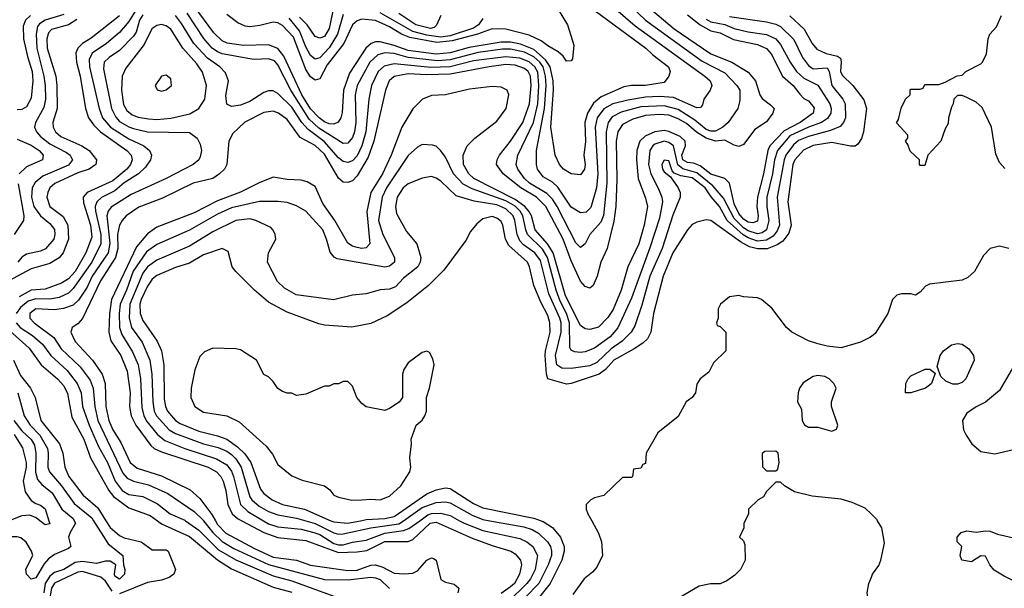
# Model space of a CAD drawing. Header units: inches. Extents: x 1793402 to 1900366, y 320852 to 470679.
# Tile 410 of 604: x 1836341 to 1840571, y 449710 to 452152. Entities that reach past the tile are written whole.
import ezdxf

# ---------------------------------------------------------------- set-up
doc = ezdxf.new("R2010")
doc.units = ezdxf.units.IN
doc.header["$MEASUREMENT"] = 0
for name, color, linetype in [('B8434', 7, 'Continuous'), ('B8435', 7, 'Continuous'), ('B8444', 7, 'Continuous'), ('B8445', 7, 'Continuous')]:
    doc.layers.add(name, color=color, linetype=linetype)

msp = doc.modelspace()

# ---------------------------------------------------------------- linework, layer by layer
at = {"layer": 'B8434', "color": 4}
for points, elevation in [([(1836575.4, 450000), (1836580.4, 449990), (1836557, 449950), (1836550.4, 449930), (1836561, 449890), (1836550, 449881.2), (1836490, 449855.1), (1836463.9, 449836.1), (1836445.3, 449814.7), (1836410, 449755.1), (1836390, 449749.5), (1836369.8, 449770), (1836367.7, 449792.3), (1836396.9, 449850), (1836391.2, 449870), (1836368.3, 449908.3), (1836346.2, 449926.2), (1836330, 449931), (1836290, 449931.1), (1836270, 449939.7), (1836250, 449963.5), (1836227.1, 450000)], 368), ([(1836465.7, 450000), (1836470, 449986), (1836450, 449982), (1836427.2, 450000)], 364), ([(1836657.9, 450000), (1836721, 449901), (1836784, 449850), (1836786, 449810), (1836792.7, 449790), (1836790.5, 449770), (1836770, 449749.6), (1836750, 449762), (1836747.7, 449772.3), (1836754, 449810), (1836730, 449826), (1836710, 449826), (1836670, 449816.2), (1836610, 449825.1), (1836579.7, 449820.3), (1836530, 449791.2), (1836490, 449777.3), (1836470, 449762.3), (1836449.5, 449730.5), (1836444.1, 449690)], 372), ([(1836711.2, 450000), (1836730, 449970.4), (1836770, 449936.4), (1836790, 449927.2), (1836862.8, 449910), (1836910, 449874.9), (1836970, 449874.6), (1836979.1, 449870), (1837010.7, 449790), (1837002.8, 449770), (1836983.4, 449756.6), (1836950, 449745.1), (1836890, 449734.5), (1836770, 449685.7)], 376), ([(1836932.3, 450000), (1836950, 449987.4), (1837070, 449931.6), (1837190, 449831.5), (1837250, 449792.9), (1837430, 449714.6), (1837510, 449692.9)], 384), ([(1837053.6, 450000), (1837110, 449959.5), (1837194.4, 449874.4), (1837270, 449832.4), (1837430, 449762.8), (1837510, 449742), (1837690, 449676.3)], 388), ([(1837130.8, 450000), (1837170.2, 449950), (1837210, 449910.2), (1837261.1, 449881.1), (1837410, 449812.2), (1837650, 449747.6), (1837750, 449746.5), (1837850, 449757.4), (1837870, 449754.6), (1837890, 449747), (1837930, 449708.7)], 392), ([(1837181.4, 450000), (1837190, 449984.2), (1837226.3, 449946.3), (1837350, 449880.2), (1837430, 449843.8), (1837530, 449830.2), (1837590, 449809), (1837750, 449786.5), (1837790, 449787.8), (1837850, 449809.1), (1837870, 449810.2), (1837900.7, 449800.7), (1837950, 449775.5), (1837992.3, 449772.3), (1838030, 449775.3), (1838050, 449784.9), (1838090, 449830.6), (1838110, 449840.7), (1838118.5, 449838.5), (1838130.5, 449830.5), (1838150, 449747.3), (1838170, 449736.3), (1838208, 449728), (1838226.8, 449710), (1838223, 449690)], 396), ([(1837295.6, 450000), (1837390, 449949.1), (1837450, 449927.7), (1837570, 449915.8), (1837710, 449864.2), (1837790, 449865.8), (1837832.1, 449872.1), (1837910, 449910.2), (1838010, 449910.3), (1838030, 449918.9), (1838104.7, 449990), (1838130, 449994.4), (1838285.3, 449925.3), (1838370, 449893.4), (1838451, 449870), (1838470, 449857.3), (1838493, 449830), (1838497.1, 449810), (1838488.5, 449770), (1838466, 449730), (1838450, 449716), (1838410, 449686.9)], 404), ([(1837387.7, 450000), (1837410, 449986.7), (1837450, 449973.8), (1837550, 449963.2), (1837604, 449950), (1837630, 449940.7), (1837690, 449901.6), (1837710, 449896.2), (1837730, 449895.8), (1837770, 449907.9), (1837830, 449916.5), (1837910, 449946.7), (1837990, 449957.5), (1838013.1, 449966.9), (1838059.4, 450000)], 408), ([(1837569.5, 450000), (1837610, 449988.2), (1837690, 449947.7), (1837710, 449942.3), (1837730, 449943.2), (1837849.8, 449970.2), (1837970, 449986), (1837989.8, 450000)], 412), ([(1837677.9, 450000), (1837690, 449994.7), (1837749.1, 449989.1), (1837805.5, 450000)], 416), ([(1838230.2, 450000), (1838250, 449989.1), (1838330, 449958.5), (1838490, 449923.1), (1838519.1, 449910), (1838545.5, 449890), (1838564.9, 449850), (1838554.9, 449790), (1838535.2, 449750), (1838519.6, 449730), (1838437.4, 449650)], 408), ([(1838360.3, 450000), (1838506.7, 449973.3), (1838542, 449962), (1838570, 449947), (1838608.7, 449910), (1838621.1, 449890), (1838626, 449870), (1838624.9, 449850), (1838611.4, 449810), (1838571.5, 449730), (1838513.1, 449670)], 412), ([(1838581.6, 450000), (1838590, 449996.9), (1838630, 449970.3), (1838664.9, 449930), (1838679.6, 449890), (1838680.2, 449870), (1838670.3, 449830), (1838620.2, 449730), (1838540.3, 449630)], 416), ([(1838798.2, 450000), (1838826.8, 449946.8), (1838841, 449910), (1838844.7, 449850), (1838819.8, 449800.2), (1838801.4, 449778.6), (1838766, 449750), (1838717.1, 449682.9)], 424), ([(1839457, 450000), (1839452, 449990), (1839452, 449970), (1839434, 449930), (1839450, 449914), (1839456.9, 449896.9), (1839458, 449830), (1839438, 449790), (1839413.7, 449766.3), (1839378.5, 449741.5), (1839350.6, 449729.4), (1839309.4, 449729.4), (1839260.7, 449719.3), (1839170, 449666)], 428), ([(1836737.8, 449697.8), (1836710, 449741.1), (1836690, 449758.2), (1836610, 449782.4), (1836590, 449778.7), (1836490, 449732.1), (1836477.5, 449710), (1836466.7, 449653.3)], 376), ([(1840000, 449648.7), (1839984, 449670), (1839981.2, 449690), (1839989.2, 449730), (1840000, 449757)], 428)]:
    msp.add_lwpolyline(points, dxfattribs=dict(at, elevation=elevation))
at = {"layer": 'B8435', "color": 4}
for points, elevation in [([(1838904.4, 452270), (1839030, 452150.3), (1839273.6, 451973.6), (1839370, 451923.1), (1839422.4, 451870), (1839434.4, 451850), (1839434.6, 451805.4), (1839426.8, 451770), (1839384.9, 451710), (1839362, 451690), (1839330, 451673), (1839310, 451672.8), (1839290, 451680.4), (1839241, 451721), (1839170, 451765.8), (1839110, 451782.2), (1839010, 451778.2), (1838924.8, 451755.2), (1838885.9, 451734.1), (1838868.9, 451710), (1838860.2, 451670), (1838863.5, 451450), (1838849.1, 451310.9), (1838836.9, 451283.1), (1838790.6, 451230), (1838770, 451189), (1838750, 451174), (1838730, 451193.2), (1838649.8, 451349.8), (1838630, 451380.5), (1838605, 451405), (1838531.6, 451450), (1838509.7, 451470), (1838481.6, 451510), (1838474, 451530), (1838481.6, 451570), (1838547.7, 451710), (1838566.5, 451790), (1838571.4, 451870), (1838566.4, 451926.4), (1838554.6, 451950), (1838530, 451971.6), (1838490, 451987.4), (1838430, 451993.2), (1838290, 451975.4), (1838190, 451949.8), (1838107, 451947), (1837950, 451963.1), (1837907.1, 451952.9), (1837880.3, 451930), (1837852, 451870), (1837840.3, 451810), (1837827.9, 451670), (1837810.2, 451610), (1837790, 451567.6), (1837770, 451545.6), (1837750, 451538.4), (1837730, 451543.6), (1837710, 451558.7), (1837649.2, 451629.2), (1837580, 451680), (1837553.1, 451710), (1837510, 451776.3), (1837450, 451834.5), (1837430, 451846.6), (1837410, 451846.6), (1837390, 451839.3), (1837330, 451800.7), (1837290, 451784.5), (1837250, 451779), (1837230, 451788.7), (1837226.6, 451826.6), (1837238, 451890), (1837224.4, 451924.4), (1837200.9, 451950), (1837147.3, 451987.3), (1837089.1, 452049.1), (1837036.4, 452136.4), (1837010, 452169.6)], 392), ([(1838850, 452242.4), (1838985.7, 452125.7), (1839284, 451910), (1839307.3, 451890), (1839314, 451870), (1839307.3, 451850), (1839280.7, 451810), (1839274, 451786), (1839265.4, 451774.6), (1839250, 451773.2), (1839150, 451817.2), (1839090, 451822), (1839030, 451819.3), (1838952.9, 451807.1), (1838889.3, 451790.7), (1838850, 451769.6), (1838822.3, 451730), (1838813.6, 451690), (1838824.9, 451490), (1838819, 451430), (1838794.6, 451345.4), (1838775.1, 451324.9), (1838750, 451322.9), (1838710, 451347.3), (1838652.8, 451432.8), (1838630, 451453.6), (1838590, 451477), (1838565.1, 451510), (1838560.7, 451530), (1838560.5, 451590), (1838595.7, 451770), (1838602.6, 451870), (1838599.8, 451910), (1838589.9, 451949.9), (1838575, 451970), (1838550, 451992.9), (1838510, 452013), (1838450, 452025), (1838414.9, 452025.1), (1838310, 452010.6), (1838190, 451980.2), (1838135.9, 451975.9), (1838010, 451989), (1837950, 452007), (1837910, 452009.7), (1837878.9, 452001.1), (1837845.7, 451970), (1837790.3, 451870), (1837781.5, 451830), (1837784.9, 451710), (1837779.6, 451670), (1837770, 451646.6), (1837750, 451622), (1837730, 451619.6), (1837626, 451686), (1837584.3, 451724.3), (1837505.1, 451850), (1837450, 451958), (1837434.9, 451974.9), (1837410, 451984.2), (1837350, 451980.7), (1837330, 451983.6), (1837210, 452005.7), (1837190, 452014), (1837168, 452030), (1837131.7, 452071.7), (1837059.7, 452179.7)], 388), ([(1838630, 452236), (1838694.9, 452130), (1838722, 452042), (1838715.5, 451984.5), (1838710, 451975.3), (1838690, 451974), (1838675.8, 451995.8), (1838654.6, 452014.6), (1838610, 452039.3), (1838581.1, 452061.1), (1838530, 452084.9), (1838430, 452110.9), (1838370, 452113.1), (1838308.2, 452090), (1838199.3, 452060.7), (1838133.6, 452053.6), (1838016.2, 452076.2), (1837981.3, 452090), (1837930, 452120.8), (1837870, 452148.7), (1837810, 452154), (1837790, 452147.6), (1837770.2, 452129.8), (1837733.1, 452050), (1837662.4, 451957.6), (1837630, 451898), (1837610, 451891.8), (1837590, 451906.3), (1837570, 451937.6), (1837516.4, 452076.4), (1837470, 452126.6), (1837450, 452138), (1837430, 452141.3), (1837372.8, 452127.2), (1837330, 452122), (1837310, 452123.9), (1837278.4, 452138.4), (1837230, 452174.7)], 376), ([(1836843.1, 452196.9), (1836810, 452143.6), (1836770, 452097.6), (1836713, 452050), (1836652.4, 452007.6), (1836639.6, 451980.4), (1836640.2, 451950), (1836681.7, 451770), (1836696.9, 451730), (1836730.4, 451690), (1836810, 451640.9), (1836874, 451610), (1836898.8, 451590), (1836907.3, 451570), (1836902, 451550), (1836881.7, 451518.3), (1836850.5, 451490), (1836790, 451451.1), (1836750, 451416.4), (1836692, 451388), (1836672, 451370), (1836665.5, 451350), (1836666.2, 451330), (1836689.2, 451230), (1836689.1, 451190), (1836650.2, 451110), (1836570, 450996.9), (1836550, 450978), (1836510, 450959.1), (1836470, 450952), (1836410, 450953.5), (1836377.3, 450942.7), (1836344.4, 450915.6), (1836325.8, 450890)], 388), ([(1839061.3, 452190), (1839153.3, 452113.3), (1839310, 452004.9), (1839400.7, 451970), (1839470, 451927.3), (1839501.6, 451890), (1839520.4, 451830), (1839530, 451814), (1839566.9, 451786.9), (1839582, 451770), (1839577, 451750), (1839550, 451714), (1839499.3, 451680.7), (1839450, 451616), (1839430, 451608), (1839410, 451613), (1839370, 451634.7), (1839330, 451630.7), (1839290, 451642.7), (1839248.9, 451668.9), (1839205.8, 451705.8), (1839170, 451726.3), (1839130, 451741.6), (1839090, 451745.5), (1839030, 451740.8), (1838974.6, 451725.4), (1838930, 451701.6), (1838910.3, 451670), (1838903.6, 451630), (1838905.7, 451465.7), (1838901.5, 451350), (1838892.7, 451287.2), (1838864.4, 451170), (1838837.6, 451110), (1838821.6, 451050), (1838804.7, 451010), (1838790, 450999), (1838770, 451006), (1838750, 451029.2), (1838710, 451117), (1838675.8, 451210), (1838601, 451350), (1838561.1, 451390), (1838494.3, 451430), (1838417.6, 451490), (1838389.6, 451530), (1838391.6, 451550), (1838401.6, 451570), (1838449.8, 451630.2), (1838502.3, 451710), (1838530.8, 451790), (1838538.5, 451870), (1838535.5, 451910), (1838525.4, 451930), (1838510, 451942.7), (1838470, 451957.1), (1838430, 451958.9), (1838358, 451950), (1838190, 451918.6), (1838090, 451915.7), (1838010, 451919.8), (1837950, 451907.8), (1837928.5, 451890), (1837911.8, 451850), (1837862.4, 451630), (1837838.6, 451561.4), (1837790, 451480.7), (1837770, 451460.5), (1837750, 451453.3), (1837730, 451454), (1837711, 451471), (1837650, 451574), (1837610, 451611), (1837546, 451646), (1837490, 451723.6), (1837452.7, 451750), (1837430, 451758.7), (1837390, 451753.3), (1837308.1, 451711.9), (1837256.5, 451663.5), (1837239.3, 451630), (1837230.4, 451530), (1837220.5, 451510), (1837199.1, 451490), (1837170, 451469.7), (1837086, 451450), (1836954.3, 451385.7), (1836852.7, 451347.3), (1836798, 451310), (1836780.4, 451290), (1836770, 451269.2), (1836760.2, 451230), (1836763, 451170), (1836752.7, 451130), (1836688, 451030), (1836610, 450869.3), (1836590, 450846), (1836566.8, 450830), (1836560.7, 450810), (1836579.1, 450770), (1836654, 450690), (1836694.9, 450630), (1836707.6, 450590), (1836711.4, 450490), (1836724, 450430), (1836740.8, 450390), (1836775.4, 450335.4), (1836815.8, 450250), (1836845.1, 450225.1), (1836950, 450192.9), (1837072.7, 450132.7), (1837115.3, 450095.3), (1837166.8, 450026.8), (1837181.4, 450000)], 396), ([(1838813, 452190), (1839030.5, 452030), (1839060.9, 452000.9), (1839127.7, 451950), (1839135.5, 451930), (1839130.3, 451909.7), (1839110, 451882.9), (1839030, 451869.6), (1838970, 451869.6), (1838936.7, 451863.3), (1838839.2, 451820.8), (1838805.9, 451794.1), (1838779.6, 451750), (1838769, 451711), (1838771.4, 451628.6), (1838764.9, 451570), (1838770.3, 451529.7), (1838767.3, 451510), (1838750, 451485.2), (1838710, 451489.4), (1838677.2, 451510), (1838659.3, 451530), (1838642, 451570), (1838622, 451690), (1838634.8, 451850), (1838632.8, 451890), (1838620.2, 451950), (1838599.8, 451979.8), (1838550, 452023.7), (1838493, 452047), (1838450, 452054.9), (1838410, 452056.1), (1838272.3, 452032.3), (1838190, 452009.1), (1838130, 452004.3), (1838010, 452019.1), (1837950, 452041.8), (1837890, 452057.6), (1837870, 452057.2), (1837850.7, 452050), (1837827.4, 452030), (1837758, 451922), (1837731.6, 451850), (1837726, 451754), (1837720.4, 451730), (1837708.6, 451711.4), (1837690, 451703.6), (1837670, 451705.4), (1837650, 451714), (1837626.9, 451730), (1837590, 451769.7), (1837553.2, 451830), (1837475.7, 451995.7), (1837450, 452028.3), (1837410, 452044.4), (1837301.6, 452041.6), (1837231.9, 452051.9), (1837210, 452061.1), (1837175.3, 452095.3), (1837090.6, 452210.6)], 384), ([(1837690.2, 452209.8), (1837670, 452114), (1837650, 452079.5), (1837630, 452072), (1837610, 452079.5), (1837576.3, 452130), (1837543, 452163)], 368), ([(1836586.6, 452153.4), (1836550.4, 452130), (1836477.3, 452110), (1836464.1, 452095.9), (1836457.3, 452070), (1836459, 452030), (1836495.6, 451910), (1836500.8, 451870), (1836501.5, 451770), (1836483.7, 451710), (1836484.9, 451690), (1836494.9, 451670), (1836518, 451650), (1836607.7, 451610), (1836639.3, 451590), (1836670.4, 451550), (1836668, 451530), (1836638.8, 451510), (1836590, 451494.2), (1836491.5, 451448.5), (1836470.4, 451430), (1836461.3, 451410), (1836457.6, 451390), (1836470.3, 451350.3), (1836527.1, 451307.1), (1836547.4, 451270), (1836550.2, 451210), (1836527, 451150), (1836510.2, 451129.8), (1836470, 451105.1), (1836390, 451082.6), (1836290.9, 451029.1)], 376), ([(1836386.7, 452170), (1836365.7, 452150), (1836356.3, 452123.7), (1836357.7, 452070), (1836374.1, 451994.1), (1836393.8, 451930), (1836396.9, 451890), (1836390, 451815.3), (1836370, 451778), (1836350, 451767), (1836330, 451765.1)], 368), ([(1836530, 452174.3), (1836450, 452149.7), (1836425.7, 452134.3), (1836417.5, 452122.5), (1836411.6, 452090), (1836413.6, 452030), (1836444.4, 451910), (1836450.3, 451870), (1836451.6, 451810), (1836444.6, 451775.4), (1836408, 451710), (1836403.8, 451690), (1836412.7, 451670), (1836430.4, 451650), (1836470, 451618.9), (1836542.2, 451582.2), (1836558, 451570), (1836568, 451550), (1836550, 451526.6), (1836439.7, 451480.3), (1836406.6, 451453.4), (1836394.4, 451430), (1836391.8, 451390), (1836402, 451350), (1836430.2, 451310.2), (1836470, 451277.1), (1836490, 451250.7), (1836492.2, 451230), (1836487.7, 451210), (1836451.5, 451168.5), (1836430, 451157.6), (1836370, 451145.1), (1836350, 451132), (1836332.7, 451110)], 372), ([(1836770, 452168.2), (1836647.4, 452072.6), (1836610.2, 452049.8), (1836590.4, 452030), (1836581.3, 452010), (1836584.2, 451970), (1836600.3, 451910), (1836623.1, 451770), (1836637, 451730), (1836659.1, 451699.1), (1836688.5, 451670), (1836801.3, 451590), (1836819.5, 451570), (1836823.7, 451550), (1836817, 451530), (1836800.3, 451510), (1836740.3, 451459.7), (1836630.6, 451410), (1836614, 451390), (1836614.2, 451365.8), (1836645.4, 451270), (1836650, 451218), (1836624.9, 451150), (1836578.5, 451070), (1836550, 451039.7), (1836519.7, 451020.3), (1836450, 450994.5), (1836390, 450989.8), (1836338.3, 450961.7)], 384), ([(1836870, 452172.4), (1836856.1, 452150), (1836841.3, 452098.7), (1836830, 452080.7), (1836770, 452019.6), (1836724.9, 451990), (1836703.8, 451970), (1836700.7, 451940.7), (1836734.9, 451770), (1836753.1, 451733.1), (1836770, 451715.3), (1836810, 451691.6), (1836830, 451685.3), (1836890, 451670.3), (1837070, 451667.3), (1837103, 451643), (1837116.7, 451616.7), (1837122, 451590), (1837116.7, 451563.3), (1837110.4, 451549.6), (1837086, 451530), (1836970, 451469.6), (1836819.3, 451400.7), (1836733.1, 451346.9), (1836720.4, 451330), (1836714.9, 451310), (1836727.3, 451192.7), (1836721.5, 451150), (1836652.7, 451050), (1836630, 451002.9), (1836592.7, 450947.3), (1836570, 450926), (1836529.1, 450910.9), (1836490, 450905.4), (1836410, 450909.6), (1836384.4, 450890), (1836383.8, 450870), (1836403, 450850), (1836486.9, 450786.9), (1836519, 450739), (1836601, 450661), (1836644.1, 450604.1), (1836656.9, 450570), (1836664, 450490), (1836676.9, 450430), (1836784.4, 450204.4), (1836802.6, 450182.6), (1836830, 450170.3), (1836894.8, 450154.8), (1836977.1, 450117.1), (1837090, 450039.5), (1837130, 450001.1), (1837130.8, 450000)], 392), ([(1839210, 452172.9), (1839264.6, 452130), (1839310, 452104.9), (1839350, 452095.3), (1839407.5, 452067.5), (1839510, 452044.9), (1839550, 452028.4), (1839570, 452004.9), (1839617.6, 451910), (1839664.4, 451870), (1839692, 451832), (1839710, 451814), (1839730, 451804), (1839753.5, 451773.5), (1839750.4, 451750), (1839694, 451710), (1839624.7, 451675.3), (1839563.9, 451610), (1839554.7, 451590), (1839536.9, 451490), (1839511.2, 451390), (1839507.6, 451350), (1839514, 451310), (1839510, 451287.3), (1839490, 451278.9), (1839470, 451282.7), (1839450, 451295.8), (1839430, 451319.7), (1839410, 451360.9), (1839389.7, 451449.7), (1839370, 451469.4), (1839310, 451488.4), (1839263.7, 451523.7), (1839235.6, 451535.6), (1839210, 451538.3), (1839190, 451549.7), (1839185.8, 451570), (1839201, 451610), (1839199.2, 451630), (1839178.9, 451650), (1839130, 451671.7), (1839110, 451675.5), (1839070, 451669.8), (1839027.8, 451652.2), (1839004.9, 451630), (1838992.6, 451590), (1838991.4, 451550), (1838998.3, 451470), (1839030, 451386), (1839038.7, 451350), (1839024.2, 451270), (1839000.3, 451190), (1838953.1, 451090), (1838924.6, 450990), (1838890, 450906.6), (1838866.9, 450873.1), (1838828.2, 450831.8), (1838790, 450820.7), (1838770, 450823.6), (1838750, 450838.4), (1838685.6, 450965.6), (1838633, 451150), (1838607.9, 451190), (1838555.1, 451250), (1838539.8, 451310), (1838528.9, 451330), (1838510.4, 451350.4), (1838470, 451380.2), (1838291.6, 451470), (1838269.7, 451490), (1838248, 451530), (1838246, 451570), (1838262.9, 451610), (1838296.2, 451643.8), (1838390, 451716.4), (1838431.1, 451770), (1838441.6, 451830), (1838435.1, 451850), (1838410, 451861.6), (1838370, 451865.1), (1838273, 451853), (1838170, 451829.6), (1838110, 451826), (1838070.8, 451810), (1838030, 451769.2), (1837983.1, 451690), (1837936.9, 451570), (1837899.6, 451490), (1837850, 451409.3), (1837831.5, 451328.5), (1837844.9, 451190), (1837830, 451172.7), (1837810.3, 451169.7), (1837790, 451173.6), (1837770, 451179.6), (1837750, 451192.7), (1837695.1, 451290), (1837642.4, 451362.4), (1837610, 451436), (1837575.9, 451455.9), (1837550, 451462.7), (1837490, 451466), (1837430, 451476), (1837370, 451452), (1837290, 451411.2), (1837190, 451373.7), (1837090, 451322.6), (1836930, 451260.5), (1836890, 451231.6), (1836843, 451177), (1836735.5, 450950), (1836726, 450890), (1836723.1, 450810), (1836732.4, 450772.4), (1836775.6, 450710), (1836801.8, 450641.8), (1836815.2, 450550), (1836812.9, 450490), (1836818.9, 450450), (1836839.5, 450410), (1836903.4, 450323.4), (1836919.1, 450310), (1836950, 450296.5), (1837150, 450230.2), (1837186, 450210), (1837204.9, 450190), (1837214.3, 450170), (1837226.3, 450130), (1837235.2, 450070), (1837253.7, 450030), (1837277.1, 450010), (1837295.6, 450000)], 404), ([(1839290, 452154), (1839310, 452142.6), (1839370, 452132.1), (1839410, 452114), (1839470, 452099.6), (1839550, 452088.9), (1839590, 452070.3), (1839610, 452045.5), (1839650.3, 451970), (1839677.6, 451930), (1839710, 451901.1), (1839770, 451870.5), (1839821.3, 451790), (1839827, 451770), (1839825.3, 451750), (1839812.1, 451727.9), (1839785.5, 451710), (1839730, 451689.8), (1839650, 451652.7), (1839596.1, 451590), (1839583.2, 451550), (1839575.2, 451490), (1839551.3, 451390), (1839551.3, 451350), (1839559.7, 451290), (1839548.8, 451250), (1839530, 451236.4), (1839510, 451232.7), (1839470, 451245.2), (1839450, 451257.8), (1839410, 451298.7), (1839365, 451385), (1839319.1, 451439.1), (1839250, 451493.7), (1839190, 451511.3), (1839168.6, 451528.6), (1839149.6, 451610), (1839130, 451624.7), (1839110, 451629.7), (1839070, 451616.9), (1839060.5, 451610), (1839048.5, 451590), (1839042.3, 451530), (1839051.8, 451490), (1839086, 451426), (1839099.5, 451390), (1839102, 451370), (1839090, 451299), (1839048.2, 451171.8), (1838970, 450956), (1838911.1, 450828.9), (1838877, 450790), (1838810, 450740.7), (1838770, 450725.1), (1838750, 450722.9), (1838724.9, 450724.9), (1838710, 450732.7), (1838703.9, 450743.9), (1838703.5, 450850), (1838690.7, 450890), (1838662.9, 450942.9), (1838645.5, 450990), (1838608.2, 451130), (1838586.3, 451166.3), (1838523.1, 451230), (1838514.8, 451250), (1838503.1, 451310), (1838490.8, 451330), (1838470, 451350.6), (1838430, 451374), (1838284.9, 451424.9), (1838245.7, 451445.7), (1838204.7, 451490), (1838170, 451562), (1838150, 451588.7), (1838130, 451608.7), (1838113.6, 451613.6), (1838070, 451615.3), (1838050, 451604), (1838010, 451569.3), (1837916.5, 451430), (1837897.6, 451390), (1837882.3, 451290), (1837900.3, 451230), (1837950.7, 451130), (1837950.6, 451110), (1837930, 451093.2), (1837910, 451089.5), (1837704.4, 451124.4), (1837691.5, 451131.5), (1837674, 451154), (1837659.3, 451210), (1837642.7, 451250), (1837570, 451329.2), (1837530, 451352.7), (1837490, 451367), (1837450, 451371.6), (1837371.5, 451371.5), (1837250, 451344), (1837190, 451316.9), (1837070, 451248), (1836930, 451186), (1836885.7, 451154.3), (1836828.3, 451071.7), (1836799.7, 450990), (1836772.3, 450930), (1836768, 450890), (1836770.2, 450830.2), (1836780.2, 450800.2), (1836825.9, 450725.9), (1836850.3, 450670), (1836859.6, 450610), (1836865.7, 450485.7), (1836874.3, 450450), (1836886.8, 450426.8), (1836932, 450372), (1836964, 450344), (1837050, 450310.2), (1837185.7, 450265.7), (1837230, 450240.3), (1837250, 450213), (1837259, 450190), (1837288.9, 450070), (1837320.2, 450040.2), (1837387.7, 450000)], 408), ([(1839390, 452165.2), (1839550, 452143.1), (1839590, 452133.4), (1839610, 452123.1), (1839666.5, 452066.5), (1839703.7, 451990), (1839730, 451954.9), (1839750, 451941.3), (1839810, 451945.5), (1839818.9, 451930), (1839830.3, 451870), (1839877, 451810), (1839887.2, 451790), (1839888.5, 451730), (1839880.4, 451710), (1839866.4, 451693.6), (1839824.2, 451675.8), (1839730, 451650.8), (1839687.4, 451632.6), (1839665.8, 451614.2), (1839632.6, 451570), (1839624.7, 451550), (1839594.9, 451390), (1839605.2, 451270), (1839595.3, 451244.7), (1839578, 451222), (1839550, 451204.4), (1839510, 451201), (1839470, 451215), (1839448.4, 451228.4), (1839380.9, 451290), (1839347.1, 451350), (1839311.4, 451391.4), (1839285.7, 451430), (1839230, 451472.9), (1839181.1, 451481.1), (1839153, 451493), (1839143.5, 451503.5), (1839130, 451546), (1839110, 451549.3), (1839100.3, 451530), (1839102.6, 451510), (1839110, 451498), (1839136.4, 451476.4), (1839170.3, 451430.3), (1839178, 451410), (1839178, 451390), (1839147, 451313), (1839101.7, 451170), (1839048, 451050), (1839014.4, 450925.6), (1838983.4, 450836.6), (1838968.4, 450810), (1838929.3, 450770.7), (1838881.9, 450738.2), (1838819.8, 450680.2), (1838790, 450664.8), (1838710, 450654), (1838670, 450655.1), (1838648.2, 450670), (1838642.3, 450710), (1838666.8, 450810), (1838666.6, 450850), (1838661.8, 450870), (1838614.8, 450974.8), (1838577.6, 451117.6), (1838553.7, 451150), (1838504.7, 451184.7), (1838490, 451202.9), (1838478, 451230), (1838468.5, 451290), (1838461, 451310), (1838430, 451339.3), (1838390, 451357.1), (1838293.1, 451373.1), (1838216.1, 451396.1), (1838150, 451458), (1838130, 451472), (1838110, 451478), (1838070, 451472), (1838010, 451446.6), (1837988.2, 451430), (1837962, 451390), (1837955.8, 451350), (1837960.3, 451320.3), (1838002.5, 451242.5), (1838046.8, 451190), (1838064, 451130), (1838060.7, 451110), (1838050.7, 451090), (1837990, 451042), (1837954.7, 451005.3), (1837930, 450994.5), (1837890, 450992.3), (1837830, 450974), (1837770, 450969), (1837689.1, 450949.1), (1837529, 450970), (1837479.1, 450999.1), (1837447.7, 451027.7), (1837405.2, 451110), (1837409, 451150), (1837441.2, 451210), (1837439, 451230), (1837430, 451248), (1837419.3, 451259.3), (1837398, 451270), (1837355.3, 451290), (1837330, 451296.2), (1837270, 451289.6), (1837170, 451240.5), (1837070, 451178.7), (1836930, 451119.7), (1836890.4, 451090), (1836870, 451062.9), (1836814.2, 450930), (1836811.2, 450871.2), (1836821.7, 450830), (1836867.1, 450767.1), (1836900.3, 450690), (1836908.9, 450630), (1836912.7, 450510), (1836918.9, 450470), (1836928.9, 450450), (1836983.1, 450390), (1837010, 450374), (1837130, 450330.2), (1837193.9, 450313.9), (1837230, 450298.3), (1837250, 450284.2), (1837270, 450265.3), (1837292.6, 450230), (1837330, 450102), (1837337.6, 450090), (1837370, 450063.1), (1837410, 450040.2), (1837450, 450024.9), (1837530, 450011.5), (1837569.5, 450000)], 412), ([(1839649.1, 452169.1), (1839711.4, 452111.4), (1839744.9, 452050), (1839765.9, 452025.9), (1839806.3, 452006.3), (1839854.7, 451994.7), (1839866.6, 451986.6), (1839870.4, 451970.4), (1839867.7, 451930), (1839873.8, 451913.8), (1839920.7, 451870), (1839968.1, 451808.1), (1839978.8, 451770), (1839966.8, 451670), (1839958, 451642), (1839942, 451618), (1839930.7, 451609.3), (1839910, 451609.2), (1839830, 451624.7), (1839750, 451612.1), (1839707.8, 451592.2), (1839671.6, 451550), (1839662.4, 451530), (1839641.5, 451370), (1839655.6, 451270), (1839645.2, 451234.8), (1839618.8, 451201.2), (1839595.6, 451184.4), (1839552.7, 451167.3), (1839510, 451167.6), (1839476.9, 451176.9), (1839437.3, 451197.3), (1839310, 451289.3), (1839290, 451292.7), (1839250, 451282.7), (1839230, 451272.7), (1839210, 451249.2), (1839147.4, 451150), (1839105.3, 451050), (1839064.2, 450890), (1839052, 450810), (1839038.3, 450781.7), (1839017.7, 450762.3), (1838981.4, 450738.6), (1838892.7, 450690), (1838857.6, 450650), (1838830, 450629.7), (1838710, 450589.6), (1838690, 450587), (1838609.6, 450610), (1838603.9, 450630), (1838598.7, 450710), (1838599.8, 450730), (1838619.7, 450810), (1838618.9, 450850), (1838610, 450881.2), (1838579.2, 450939.2), (1838549.7, 451009.7), (1838531.6, 451090), (1838522.9, 451110), (1838442.6, 451182.6), (1838427.8, 451210), (1838416.9, 451270), (1838410, 451285.2), (1838390, 451299.5), (1838370, 451306.6), (1838330, 451296), (1838305.2, 451274.8), (1838278, 451242), (1838256.8, 451203.2), (1838163.4, 451076.6), (1838097.3, 451010), (1838003.9, 450936.1), (1837919.9, 450880.1), (1837850, 450847.6), (1837768.3, 450831.7), (1837650, 450840.5), (1837625.6, 450845.6), (1837490, 450896.2), (1837410, 450939.5), (1837349.2, 450990), (1837269, 451070), (1837254, 451090), (1837236, 451156), (1837210, 451169), (1837130, 451141.6), (1837070, 451106.6), (1837010, 451088), (1836930, 451053), (1836910, 451036.9), (1836890, 451007.3), (1836862.7, 450950), (1836857.4, 450930), (1836858.7, 450890), (1836870, 450860.7), (1836931.4, 450771.4), (1836950.3, 450730), (1836960.3, 450670), (1836961.6, 450521.6), (1836966.5, 450490), (1836975.6, 450470), (1837010, 450430.3), (1837030, 450417.7), (1837110, 450384.4), (1837190, 450365.2), (1837230, 450350.2), (1837276.9, 450316.9), (1837307.7, 450287.7), (1837333.1, 450250), (1837375.6, 450135.6), (1837390, 450117.1), (1837424.9, 450090), (1837470.2, 450070.2), (1837564, 450050), (1837677.9, 450000)], 416), ([(1837730, 452174.5), (1837706, 452090), (1837670, 452031.3), (1837630, 451987.6), (1837610, 451982), (1837590, 451998), (1837570, 452035.1), (1837543.5, 452103.5), (1837499.1, 452159.1)], 372), ([(1838330, 452157), (1838311.8, 452130), (1838290, 452115.3), (1838190, 452082.3), (1838150, 452076.8), (1838090, 452084.9), (1838030, 452101.4), (1837890, 452180.8)], 372), ([(1838150.5, 452169.5), (1838131.8, 452128.2), (1838121.4, 452118.6), (1838106, 452114), (1838042.4, 452130), (1837970, 452178.2)], 368), ([(1836330, 451638.3), (1836390, 451613.4), (1836423.8, 451590), (1836442, 451570), (1836438.8, 451550), (1836370, 451519.6), (1836338.4, 451490)], 368), ([(1836333.4, 451446.6), (1836358.9, 451310), (1836356.4, 451290), (1836317.1, 451230)], 368), ([(1840000, 450792), (1839993.2, 450786.8), (1839953, 450767), (1839870, 450742.7), (1839810.6, 450749.4), (1839770, 450759.3), (1839730, 450773.2), (1839658, 450810), (1839635.3, 450830), (1839572.9, 450912.9), (1839528, 450950), (1839510, 450957.2), (1839450, 450962), (1839430, 450968), (1839390, 450962), (1839352, 450930), (1839342, 450910), (1839342, 450870), (1839334, 450850), (1839338, 450838), (1839350, 450834), (1839374, 450810), (1839374, 450730), (1839322, 450678), (1839302, 450638), (1839264.7, 450610), (1839250, 450586), (1839244.7, 450550), (1839230, 450528.7), (1839204.7, 450510), (1839170, 450448), (1839082.8, 450377.2), (1839032, 450290), (1839030, 450246), (1839018, 450242), (1839010, 450226), (1838978, 450222), (1838974, 450190), (1838970, 450186), (1838930, 450186), (1838850, 450108), (1838810, 450098), (1838794, 450090), (1838774, 450070), (1838774, 450050), (1838782, 450030), (1838798.2, 450000)], 424), ([(1836324.9, 450850), (1836342, 450830), (1836396.1, 450796.1), (1836438.7, 450758.7), (1836474, 450710), (1836544.6, 450644.6), (1836587.2, 450590), (1836604.6, 450550), (1836610.3, 450490), (1836638.5, 450410), (1836678.6, 450318.6), (1836718.3, 450250), (1836750.2, 450170), (1836780.4, 450130), (1836810, 450113.1), (1836870, 450103.7), (1836932.3, 450072.3), (1836987.3, 450030), (1837050, 450002.6), (1837053.6, 450000)], 388), ([(1836296.8, 450816.8), (1836380.9, 450740.9), (1836432.4, 450670), (1836503.8, 450610), (1836530, 450579.1), (1836546.4, 450546.4), (1836564.8, 450444.8), (1836615.6, 450350), (1836644.2, 450270), (1836723.6, 450130), (1836743.5, 450103.5), (1836810, 450055.3), (1836901.8, 450021.8), (1836932.3, 450000)], 384), ([(1836314.6, 450690), (1836344.2, 450624.2), (1836387, 450570), (1836406.7, 450530), (1836431.8, 450430), (1836511.8, 450330), (1836526, 450290), (1836534.4, 450230), (1836552.4, 450190), (1836613.7, 450110), (1836675.8, 450055.8), (1836711.2, 450000)], 376), ([(1836332, 450550), (1836359.5, 450450), (1836385.7, 450410), (1836427.2, 450367.2), (1836459.5, 450310), (1836463.7, 450290), (1836462, 450230), (1836468.7, 450210), (1836520.3, 450150), (1836574.2, 450074.2), (1836650, 450012.4), (1836657.9, 450000)], 372), ([(1836315.6, 450430), (1836350, 450386), (1836389.3, 450349.3), (1836404, 450324), (1836410.2, 450290), (1836409.1, 450209.1), (1836417.7, 450177.7), (1836435.2, 450155.2), (1836480, 450120), (1836521.3, 450050), (1836570.4, 450010), (1836575.4, 450000)], 368), ([(1836316.9, 450370), (1836352.9, 450312.9), (1836367.9, 450250), (1836367.9, 450230), (1836354.9, 450170), (1836364.4, 450124.4), (1836390, 450086.8), (1836410, 450073.4), (1836430, 450066.8), (1836450, 450050.7), (1836465.7, 450000)], 364), ([(1840000, 450027.9), (1839973.8, 450053.8), (1839918, 450078), (1839870, 450092.3), (1839745.2, 450105.2), (1839670, 450124), (1839626, 450150), (1839610, 450166), (1839590, 450166), (1839550, 450126), (1839536.9, 450103.1), (1839514, 450090), (1839472, 450050), (1839472, 450030), (1839457, 450000)], 428), ([(1837805.5, 450000), (1837830, 450004.7), (1837910, 450010.2), (1837950, 450017.8), (1838090, 450114.9), (1838130, 450133.2), (1838170, 450140.9), (1838190, 450138.7), (1838290, 450074.6), (1838330, 450056), (1838550, 450011.5), (1838581.6, 450000)], 416), ([(1837989.8, 450000), (1838070, 450056.5), (1838130, 450078.7), (1838170, 450081.7), (1838190, 450077.4), (1838284.2, 450024.2), (1838330, 450005.5), (1838360.3, 450000)], 412), ([(1838059.4, 450000), (1838094.8, 450025.2), (1838110, 450031), (1838150, 450032.3), (1838190, 450022.3), (1838230.2, 450000)], 408), ([(1836427.2, 450000), (1836412, 450012), (1836383.9, 450023.9), (1836350, 450021.1), (1836295.2, 450000)], 364)]:
    msp.add_lwpolyline(points, dxfattribs=dict(at, elevation=elevation))
for points, elevation in [([(1836950, 452131.5), (1836930, 452127.3), (1836907.7, 452112.3), (1836875, 452045), (1836796.2, 451943.8), (1836781.3, 451910), (1836778, 451850), (1836787.1, 451787.1), (1836801.6, 451761.6), (1836823.2, 451743.2), (1836850, 451732.9), (1836894.2, 451725.9), (1836930, 451723.6), (1836990, 451728.8), (1837072.3, 451747.8), (1837109.7, 451770.3), (1837135.6, 451810), (1837143.6, 451870), (1837126.3, 451926.3), (1837102.4, 451962.4), (1837042, 452030), (1836990, 452111.8), (1836970, 452125.6)], 396), ([(1836970, 451913.2), (1836950, 451909), (1836922.8, 451870), (1836930.9, 451850.9), (1836950, 451845.5), (1836970, 451851), (1836992.3, 451870), (1836990, 451898)], 404), ([(1837170, 450741.2), (1837134.4, 450725.6), (1837114, 450706), (1837092.5, 450647.5), (1837077.6, 450570), (1837075.8, 450530), (1837092.7, 450490), (1837130, 450466.3), (1837230, 450450.4), (1837284.2, 450424.2), (1837400.2, 450320.2), (1837426.6, 450286.6), (1837450, 450242), (1837510, 450193.4), (1837554.6, 450174.6), (1837650.6, 450150.6), (1837673, 450133), (1837691, 450110), (1837710, 450101.6), (1837767.8, 450087.8), (1837810, 450089.1), (1837850, 450092.9), (1837890, 450090.3), (1837930, 450105.3), (1837978.7, 450150), (1838017.2, 450210), (1838021.2, 450230), (1838017.2, 450270), (1838024, 450330), (1838022, 450350), (1838044, 450410), (1838070, 450432), (1838082, 450450), (1838088, 450470), (1838088, 450530), (1838102, 450570), (1838121.2, 450670), (1838116, 450696), (1838102, 450722), (1838090, 450728.7), (1838070, 450722), (1838010, 450678), (1837991.3, 450650), (1837986, 450630), (1837984.7, 450530), (1837971, 450509), (1837930, 450482), (1837910, 450474), (1837830, 450489.2), (1837810, 450504), (1837789, 450530), (1837770, 450578), (1837750, 450598), (1837730, 450598), (1837710, 450588.7), (1837690, 450588), (1837670, 450578), (1837650, 450578), (1837570, 450544), (1837530, 450538), (1837510, 450548), (1837490, 450548), (1837470, 450555.3), (1837450, 450568), (1837430, 450598), (1837410, 450618), (1837390, 450628), (1837358, 450690), (1837290, 450734), (1837270, 450739)], 424), ([(1839770, 450624), (1839750, 450619), (1839707.1, 450592.9), (1839691.3, 450570), (1839684.7, 450550), (1839682, 450510), (1839699.6, 450479.6), (1839702, 450430), (1839712, 450412), (1839730, 450402), (1839770, 450402), (1839830, 450384.7), (1839850, 450394), (1839855.3, 450410), (1839828, 450490), (1839828, 450510), (1839848, 450570), (1839838, 450590), (1839818, 450610), (1839800.2, 450620.2)], 428), ([(1839590, 450299), (1839542.8, 450297.2), (1839531.3, 450288.7), (1839531.6, 450231.6), (1839550, 450214), (1839590, 450214), (1839598, 450222), (1839604, 450250), (1839599, 450290)], 428)]:
    msp.add_lwpolyline(points, close=True, dxfattribs=dict(at, elevation=elevation))
at = {"layer": 'B8444', "color": 4}
for points, elevation in [([(1840000, 449757), (1840005.2, 449770), (1840032.1, 449807.9), (1840041.2, 449830), (1840056.5, 449903.5), (1840045.2, 449970), (1840026.7, 450000)], 428), ([(1840645.4, 449725.4), (1840570, 449762), (1840528.1, 449788.1), (1840509.2, 449810), (1840490, 449848), (1840470, 449848.7), (1840430, 449824), (1840388.7, 449830), (1840382, 449850), (1840388, 449890), (1840368.7, 449908.7), (1840368, 449930), (1840386, 449950), (1840410, 449956), (1840450, 449951.3), (1840490, 449956), (1840510, 449954.8), (1840542.5, 449942.5), (1840624.1, 449924.1)], 424)]:
    msp.add_lwpolyline(points, dxfattribs=dict(at, elevation=elevation))
at = {"layer": 'B8445', "color": 4}
for points, elevation in [([(1840572.9, 451512.9), (1840550, 451538), (1840534.8, 451574.8), (1840516, 451690), (1840475.5, 451775.5), (1840450, 451798), (1840410, 451818), (1840390, 451826), (1840370, 451826), (1840354, 451810), (1840352, 451790), (1840343.6, 451776.4), (1840331.3, 451730), (1840330, 451706), (1840316.9, 451683.1), (1840298, 451630), (1840242, 451570), (1840230, 451526), (1840210, 451526), (1840206, 451530), (1840206, 451550), (1840167.3, 451587.3), (1840156.4, 451616.4), (1840146, 451630), (1840156.4, 451643.6), (1840156.4, 451656.4), (1840108.4, 451708.4), (1840116.4, 451723.6), (1840128.4, 451771.6), (1840146, 451810), (1840166, 451830), (1840166, 451850), (1840170, 451854), (1840210, 451854), (1840222, 451858), (1840230, 451874), (1840290, 451874), (1840316.4, 451883.6), (1840368.4, 451911.6), (1840390, 451914), (1840406, 451930), (1840470, 451962), (1840478, 451970), (1840494.6, 452005.4), (1840502, 452070), (1840508.7, 452090), (1840538, 452122), (1840559, 452170)], 416), ([(1840590, 451168.7), (1840550, 451179), (1840510, 451168.7), (1840481.4, 451138.6), (1840442.8, 451070), (1840414.6, 451045.4), (1840390, 451032.7), (1840250, 451016), (1840233, 451007), (1840210, 450982), (1840190, 450969), (1840170, 450974), (1840130, 450974), (1840110, 450968.7), (1840091.3, 450950), (1840071, 450890), (1840015.9, 450804.1), (1840000, 450792)], 424), ([(1840620.7, 450679.3), (1840550, 450559), (1840490, 450509), (1840450, 450489), (1840410, 450462), (1840391.3, 450430), (1840396, 450390), (1840407.9, 450367.9), (1840431.3, 450330), (1840470, 450298), (1840530, 450286.8), (1840610, 450306)], 428), ([(1840026.7, 450000), (1840024.1, 450004.1), (1840000, 450027.9)], 428)]:
    msp.add_lwpolyline(points, dxfattribs=dict(at, elevation=elevation))
at = {"layer": 'B8445', "color": 4, "elevation": 424}
for points in [[(1840350, 450586), (1840319.5, 450599.5), (1840299, 450619), (1840282, 450662), (1840296, 450710), (1840309.6, 450730.4), (1840344.1, 450755.9), (1840370, 450761), (1840390, 450758), (1840418, 450738), (1840438, 450710), (1840442, 450690), (1840406, 450610), (1840390, 450594), (1840370, 450586)], [(1840170, 450549), (1840146, 450550), (1840148, 450590), (1840158, 450610), (1840170, 450622), (1840231.6, 450651.6), (1840251.6, 450651.6), (1840274, 450634), (1840258, 450590), (1840250, 450582), (1840232, 450570)]]:
    msp.add_lwpolyline(points, close=True, dxfattribs=at)

doc.saveas('drawing.dxf')
